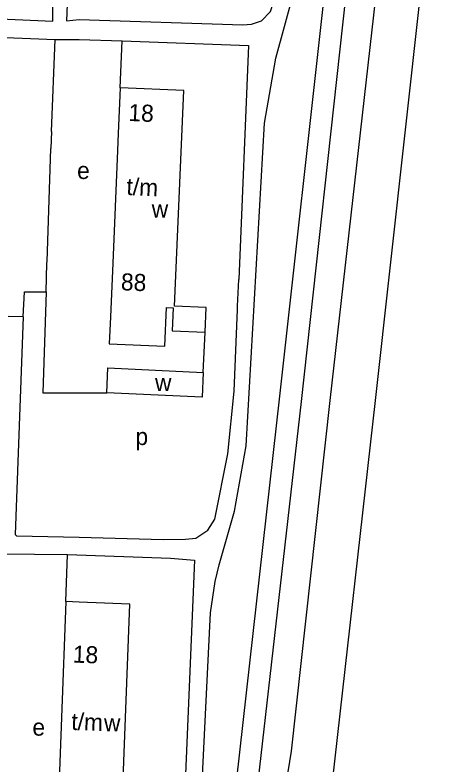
# Model space of a CAD drawing. Extents: x 159675 to 162108, y 386471 to 388472.
# Drawn here: x 161884.9 to 161986.9, y 386819.6 to 386995.4 of the extents above; entities that cross this region are included whole.
import ezdxf

# ---------------------------------------------------------------- set-up
doc = ezdxf.new("R2010")
doc.units = 0
for name, color, linetype in [('BLT_Basislijn', 7, 'Continuous'), ('BLT_Bebouwing', 7, 'Continuous'), ('BLT_Centroide', 7, 'Continuous'), ('BLT_Huisnummer_reeks', 7, 'Continuous')]:
    doc.layers.add(name, color=color, linetype=linetype)

msp = doc.modelspace()

# ---------------------------------------------------------------- linework, layer by layer
at = {"layer": 'BLT_Basislijn'}
for p, q in [((161977.37, 387068.53), (161958.93, 386904.9)), ((161986.92, 387060.91), (161969.53, 386904.9)), ((161958.14, 387005.09), (161947.06, 386905.96)), ((161963.11, 387004.55), (161952.15, 386904.69)), ((161869.89, 386990.74), (161894.31, 386989.65)), ((161893.45, 386968.09), (161894.31, 386989.65)), ((161909.64, 386978.33), (161910.05, 386989.35)), ((161893.45, 386968.09), (161893.28, 386964.09)), ((161892.42, 386937.58), (161893.28, 386964.09)), ((161892.4, 386937.16), (161892.42, 386937.58)), ((161892.18, 386930.47), (161892.4, 386937.16)), ((161886.82, 386924.56), (161883.24, 386924.67)), ((161929.15, 386911.53), (161929.56, 386920.93)), ((161947.06, 386905.96), (161934.2, 386791.72)), ((161952.15, 386904.69), (161939.16, 386791.15)), ((161969.53, 386904.9), (161957.02, 386793.77)), ((161896.83, 386857.7), (161897.24, 386868.76))]:
    msp.add_line(p, q, dxfattribs=at)
for points in [[(161913.76, 386747.57), (161916.45, 386748.01), (161918.73, 386749.11), (161921.96, 386751.33), (161925.46, 386756.9), (161926.13, 386759.56), (161930.82, 386855.09), (161931.98, 386862.41), (161932.91, 386866.36), (161936.5, 386878.96), (161939.21, 386894.24), (161943.54, 386970.05), (161946.24, 386985.33), (161950.51, 387001.1), (161951.94, 387012.89), (161956.35, 387100), (161956.81, 387111.29), (161956.85, 387134.66), (161960.08, 387164.81), (161975.82, 387164.09)], [(161896.96, 386994.09), (161900, 386994.35), (161938.41, 386993.16), (161940.48, 386993.27), (161942.81, 386994.09), (161944.97, 386996.23), (161946.85, 387002.21), (161947.49, 387005.17), (161948.13, 387010.87), (161949.55, 387048.12)], [(161899.04, 387045.43), (161896.96, 386994.09)], [(161853.03, 386995.78), (161893.78, 386993.97), (161893.79, 387002.69)], [(161894.31, 386989.65), (161900, 386989.72), (161910.05, 386989.35)], [(161910.05, 386989.35), (161939.81, 386988.27), (161937.54, 386933.31)], [(161937.2, 386926.25), (161937.23, 386927.05), (161937.54, 386933.31)], [(161886.82, 386924.56), (161887.14, 386930.46), (161892.18, 386930.47)], [(161892.18, 386930.47), (161891.44, 386906.76), (161900.04, 386906.71), (161906.45, 386906.73)], [(161884.95, 386873.48), (161885.26, 386873.11), (161900, 386872.86), (161919.74, 386872.27), (161924.96, 386872.38), (161927.43, 386872.6), (161930.2, 386874.51), (161931.89, 386877.05), (161934.91, 386892.37), (161936.42, 386907.13), (161937.2, 386926.25)], [(161886.82, 386924.56), (161884.95, 386873.48)], [(161958.93, 386904.9), (161949.82, 386822.6), (161944.73, 386791.01)], [(161881.75, 386868.95), (161897.24, 386868.76)], [(161897.24, 386868.76), (161921.46, 386867.86), (161927.08, 386867.4), (161924.73, 386811.55)]]:
    msp.add_lwpolyline(points, dxfattribs=at)
at = {"layer": 'BLT_Bebouwing'}
for p, q in [((161909.17, 386967.59), (161909, 386963.63)), ((161909, 386963.63), (161907.85, 386937.15)), ((161907.85, 386937.15), (161907.3, 386924.57)), ((161929.56, 386920.93), (161929.81, 386926.79))]:
    msp.add_line(p, q, dxfattribs=at)
for points in [[(161909.64, 386978.33), (161909.17, 386967.59)], [(161922.7, 386934.28), (161924.59, 386977.68), (161909.64, 386978.33)], [(161929.81, 386926.79), (161922.39, 386927.11), (161922.7, 386934.28)], [(161907.3, 386924.57), (161907.02, 386918.22), (161920.09, 386917.65), (161920.49, 386926.74), (161922.07, 386926.68), (161921.83, 386921.26), (161929.56, 386920.93)], [(161906.45, 386906.73), (161906.71, 386912.56), (161929.15, 386911.53)], [(161929.15, 386911.53), (161928.88, 386905.69), (161906.45, 386906.73)], [(161896.83, 386857.7), (161894.77, 386803.24)], [(161910.16, 386811.9), (161911.87, 386857.13), (161900, 386857.58), (161896.83, 386857.7)]]:
    msp.add_lwpolyline(points, dxfattribs=at)

# ---------------------------------------------------------------- texts
at = {"layer": 'BLT_Centroide'}
for s, p in [('e', (161899.49, 386956.93)), ('w', (161917.03, 386947.89)), ('w', (161917.8, 386907.12)), ('p', (161913.2, 386894.46)), ('w', (161905.81, 386827.23)), ('e', (161888.98, 386826.22))]:
    msp.add_text(s, height=4, dxfattribs=at).set_placement(p)
at = {"layer": 'BLT_Huisnummer_reeks'}
for s, rotation, p in [('18', 357.5118, (161911.49, 386970.57)), ('t/m', 357.5118, (161911.03, 386953.19)), ('88', 357.5118, (161909.73, 386930.83)), ('18', 357.8326, (161898.42, 386843.39)), ('t/m', 357.8326, (161898.07, 386827.58))]:
    msp.add_text(s, height=4, rotation=rotation, dxfattribs=at).set_placement(p)

doc.saveas('drawing.dxf')
